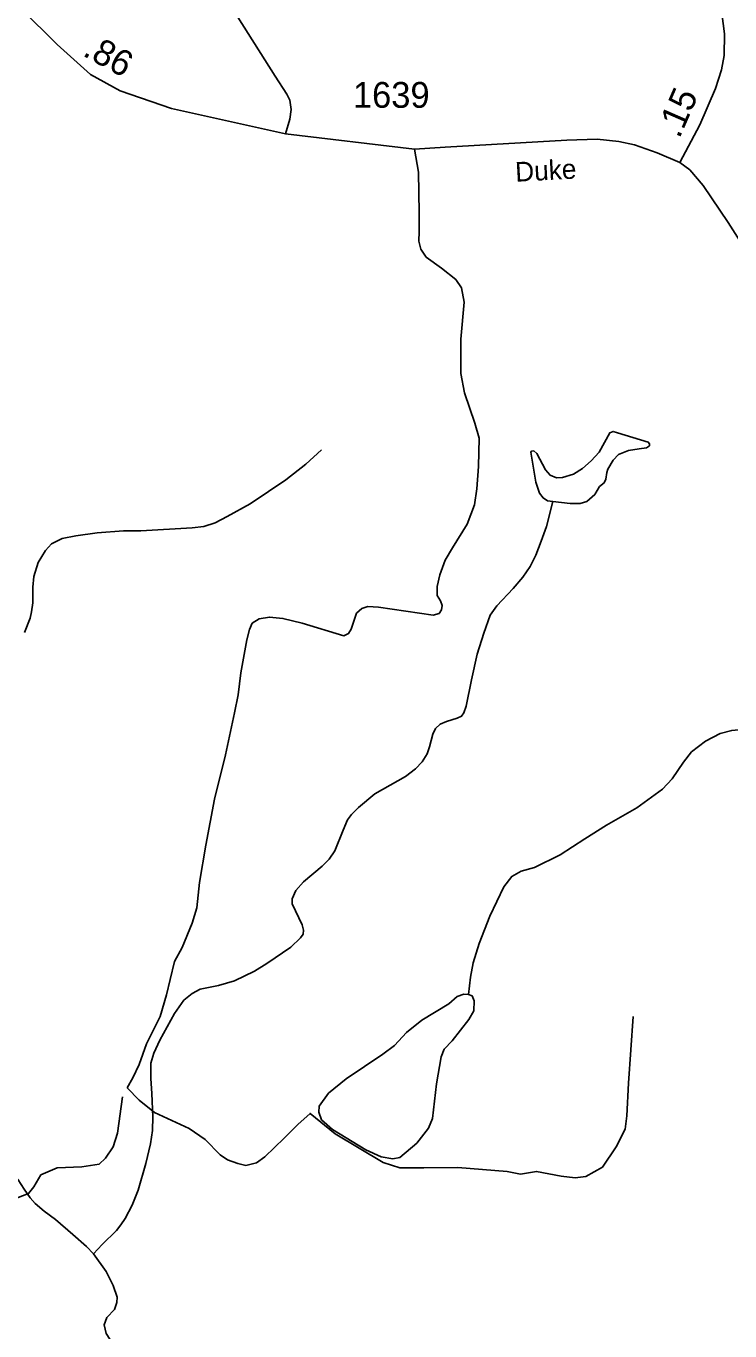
# Model space of a CAD drawing. Extents: x 2126262 to 2293712, y 749403 to 919119.
# Drawn here: x 2253773 to 2257183, y 829367 to 835686 of the extents above; entities that cross this region are included whole.
import ezdxf

# ---------------------------------------------------------------- set-up
doc = ezdxf.new("R2010")
doc.units = 0
for name, color, linetype in [('Exist Hydrographic Creek Single Shore', 7, 'Continuous'), ('Exist Hydrographic Misc Water Feature', 7, 'Continuous'), ('Exist Hydrographic Pond Under 1500 Sq Ft', 7, 'Continuous'), ('Exist Road Non-System Type 51', 7, 'Continuous'), ('Exist Road Secondary Mileage Hundredths English Label', 7, 'Continuous'), ('Exist Road Secondary Type 51 Attributed', 7, 'Continuous'), ('Exist Road Secondary Type 51 Label', 7, 'Continuous'), ('Exist Road Secondary Type 51 Number Label', 7, 'Continuous')]:
    doc.layers.add(name, color=color, linetype=linetype)

msp = doc.modelspace()

# ---------------------------------------------------------------- linework, layer by layer
at = {"layer": 'Exist Hydrographic Creek Single Shore'}
for points in [[(2254099.6, 829740.6), (2254066.2, 829775.8), (2253998.8, 829833.4), (2253915.3, 829906.2), (2253859.9, 829946.4), (2253817, 829983.9), (2253793.1, 830011), (2253763.8, 830053.4), (2253734.5, 830097.9), (2253694.3, 830146.8)], [(2254583, 828571.3), (2254533.4, 828611.6), (2254453.1, 828697.4), (2254389, 828768.5), (2254293.5, 828854.4), (2254266.4, 828889.1), (2254250.1, 828934.7), (2254246.8, 829004.3), (2254271.1, 829076.5), (2254283.1, 829119.9), (2254287.4, 829179.7), (2254277.6, 829209), (2254245.1, 829268.8), (2254178.9, 829326.3), (2254161.5, 829354.6), (2254150.6, 829395.9), (2254164.7, 829431.7), (2254200.6, 829470.8), (2254212.5, 829504.5), (2254214.7, 829529.9), (2254194.1, 829587.5), (2254160.4, 829654.8), (2254099.6, 829740.6)]]:
    msp.add_lwpolyline(points, dxfattribs=at)
at = {"layer": 'Exist Hydrographic Misc Water Feature'}
for points in [[(2253765.4, 832749.9), (2253792.1, 832818.7), (2253799.7, 832849.1), (2253805.1, 832893.6), (2253805.1, 832969.7), (2253810.6, 833020.7), (2253832.3, 833088.1), (2253867, 833146.7), (2253896.3, 833179.3), (2253947.4, 833205.4), (2254013.6, 833217.3), (2254117.8, 833232.5), (2254245.2, 833241.9), (2254328.8, 833241.9), (2254577.5, 833256), (2254633.9, 833262.5), (2254689.3, 833281), (2254747.9, 833311.4), (2254858.6, 833373.3), (2254948.2, 833431.5), (2255030.7, 833488), (2255128.4, 833565.1), (2255204.4, 833633.6)], [(2254099.6, 829740.6), (2254141.9, 829786), (2254211.4, 829852.3), (2254232.1, 829880.5), (2254253.8, 829912), (2254287.4, 829976.1), (2254316.7, 830048.6), (2254353.6, 830176.8), (2254376.4, 830272.4), (2254386.2, 830338), (2254387.3, 830403.1), (2254381.9, 830517.2), (2254377.1, 830588.8), (2254378.2, 830663.7), (2254391.2, 830711.5), (2254421.6, 830775.6), (2254492.2, 830904.1), (2254537.8, 830969.3), (2254577.9, 831000.8), (2254615.9, 831021.4), (2254705, 831039.9), (2254783.1, 831062.7), (2254879.7, 831108.3), (2254939, 831145.9), (2255056.3, 831225.2), (2255101.9, 831269.8), (2255114.9, 831288.2), (2255117.1, 831307.8), (2255110.5, 831333.8), (2255061.7, 831434.9), (2255062.8, 831459.8), (2255080.1, 831500), (2255117.1, 831541.3), (2255208.2, 831617.7), (2255240.8, 831651.4), (2255269, 831692.6), (2255309.2, 831791.5), (2255329.8, 831842.5), (2255349.4, 831867.5), (2255383, 831902.3), (2255462.3, 831967.5), (2255611.6, 832051.5), (2255659.3, 832088.5), (2255691.9, 832123.2), (2255716.9, 832162.3), (2255727.7, 832194.9), (2255742.9, 832256.8), (2255755.9, 832284), (2255778.7, 832304.6), (2255809.1, 832318.8), (2255861.3, 832335), (2255883, 832344.8), (2255893.8, 832360), (2255904.7, 832392.6), (2255931.4, 832520), (2255958.5, 832643.9), (2255991.1, 832746), (2256021.5, 832833.9), (2256053, 832878.4), (2256132.2, 832963.1), (2256180, 833017.4), (2256215.8, 833068.5), (2256243, 833123.3), (2256267.9, 833191.8), (2256294, 833262.4), (2256325.5, 833384)], [(2255916.2, 830995.9), (2255926.4, 831079.3), (2255939.4, 831148.9), (2255967.6, 831242.3), (2256019.8, 831374.8), (2256087.1, 831518.2), (2256126.1, 831568.2), (2256171.7, 831594.2), (2256236.9, 831611.6), (2256360.6, 831672.4), (2256480.1, 831750.7), (2256584.3, 831816.9), (2256731.9, 831899.5), (2256855.7, 831990.7), (2256903.5, 832040.7), (2256957.7, 832121.1), (2256996.8, 832171), (2257064.1, 832223.2), (2257135.8, 832260.1), (2257192.2, 832275.3), (2257257.4, 832281.8)]]:
    msp.add_lwpolyline(points, dxfattribs=at)
at = {"layer": 'Exist Hydrographic Pond Under 1500 Sq Ft'}
for points in [[(2256325.5, 833384), (2256300, 833386.8), (2256278.2, 833400.9), (2256259.8, 833423.7), (2256243.5, 833476.9), (2256218.5, 833622.5), (2256221.8, 833627.9), (2256232.6, 833629), (2256247.8, 833616), (2256290.2, 833536.7), (2256311.9, 833511.7), (2256343.4, 833498.6), (2256371.6, 833499.7), (2256425.9, 833516), (2256469.3, 833543.2), (2256510.6, 833580.1), (2256549.7, 833622.5), (2256600.7, 833717), (2256618, 833723.5), (2256637.6, 833717), (2256787.4, 833671.4), (2256792.8, 833663.8), (2256792.8, 833654), (2256778.7, 833644.2), (2256744, 833638.8), (2256691.9, 833630.1), (2256643, 833611.6), (2256617, 833583.4), (2256590.9, 833541), (2256586.6, 833523.6), (2256582.2, 833492.1), (2256573.5, 833474.7), (2256550.7, 833456.3), (2256529, 833418.3), (2256489.9, 833384.6), (2256457.4, 833373.7), (2256409.6, 833373.7)], [(2255916.2, 830995.9), (2255933.6, 830989.4), (2255944.4, 830965.5), (2255942.2, 830917.7), (2255918.4, 830874.3), (2255838, 830772.2), (2255798.9, 830730.9), (2255783.7, 830693.9), (2255762, 830563.6), (2255742.5, 830396.3), (2255722.9, 830348.5), (2255666.5, 830276.8), (2255584, 830207.3), (2255549.2, 830200.8), (2255492.8, 830209.5), (2255419, 830244.2), (2255258.3, 830342), (2255204, 830389.8), (2255191, 830426.7), (2255193.2, 830455), (2255238.8, 830518), (2255323.4, 830587.5), (2255501.5, 830707), (2255557.9, 830748.3), (2255616.6, 830811.3), (2255690.4, 830872.1), (2255820.6, 830950.3), (2255861.9, 830987.2), (2255894.5, 830998.1)]]:
    msp.add_lwpolyline(points, close=True, dxfattribs=at)
at = {"layer": 'Exist Road Non-System Type 51'}
for points in [[(2255030.2, 835163.8), (2255051.1, 835235.2), (2255057, 835282.8), (2255051.1, 835327.4), (2255036.2, 835357.1), (2254979.7, 835443.4), (2254798.2, 835728.9)], [(2255654.1, 835090.2), (2255674.9, 834978.7), (2255677.1, 834781.6), (2255677.1, 834690.9), (2255675.7, 834644.8), (2255686.1, 834606.1), (2255711.3, 834567.5), (2255785, 834513.2), (2255854.9, 834459.7), (2255883.1, 834418), (2255895, 834349.6), (2255879.4, 834170.4), (2255880.1, 834003.1), (2255896.5, 833909.4), (2255947.1, 833763.7), (2255967.9, 833690.8), (2255964.2, 833553.2), (2255956.7, 833444.7), (2255944.8, 833367.4), (2255909.9, 833274.4), (2255838.5, 833159.9), (2255803.5, 833099.7), (2255778.3, 833028.3), (2255764.9, 832971.8), (2255764.9, 832928.7), (2255781.2, 832903.4), (2255788.7, 832879.6), (2255785.7, 832858.8), (2255773.8, 832840.9), (2255745.5, 832833.5), (2255480.8, 832872.1), (2255428.8, 832875.1), (2255399, 832866.2), (2255373.8, 832842.4), (2255348.5, 832765.1), (2255335.1, 832744.3), (2255312.8, 832732.4), (2255109.8, 832794.1), (2255017.6, 832817.9), (2254952.2, 832823.8), (2254901.6, 832814.9), (2254868.9, 832794.1), (2254855.5, 832764.3), (2254842.1, 832713.8), (2254813.1, 832553.9), (2254801.2, 832446.8), (2254783.4, 832360.6), (2254739.5, 832157.6), (2254685.2, 831942.7), (2254644.3, 831718.9), (2254612.4, 831538.2), (2254599.7, 831415.5), (2254577.4, 831341.1), (2254529.8, 831223.7), (2254491.9, 831156), (2254471.1, 831068.3), (2254453.2, 830993.9), (2254422.7, 830889.1), (2254355.8, 830756.7), (2254320.9, 830656.3), (2254289.6, 830592.4), (2254262.9, 830543.3)], [(2254262.9, 830543.3), (2254321.6, 830484.6), (2254394.5, 830425.1), (2254562.8, 830347.8), (2254641, 830293.4), (2254712.8, 830220), (2254749.1, 830194.9), (2254799.3, 830178.1), (2254837, 830168.4), (2254888.6, 830180.9), (2254929.1, 830210.3), (2255022.6, 830301), (2255089.5, 830366.7), (2255148.8, 830420.4), (2255270.2, 830321.3), (2255503.2, 830183), (2255584.1, 830156.5), (2255700.6, 830155.8), (2255865.3, 830158.6), (2256103.8, 830139), (2256168, 830126.5), (2256246.2, 830139), (2256366.1, 830116.7), (2256433.1, 830108.3), (2256484.7, 830115.3), (2256565.7, 830160), (2256632.6, 830257.7), (2256675.2, 830343.6), (2256683.6, 830407.9), (2256691.9, 830567), (2256713.6, 830888.9)], [(2254240.5, 830500), (2254215.4, 830324.1), (2254194.5, 830258.4), (2254158.2, 830204), (2254127.5, 830174.7), (2254042.4, 830160.7), (2253923.8, 830156.5), (2253844.8, 830122.4), (2253809.9, 830065.1), (2253784.8, 830031.6), (2253726.2, 830009.2), (2253688.6, 829963.2), (2253645.3, 829926.9), (2253582.5, 829801.2), (2253530.2, 829702.7), (2253493.9, 829662.2)]]:
    msp.add_lwpolyline(points, dxfattribs=at)
at = {"layer": 'Exist Road Secondary Type 51 Attributed'}
for points in [[(2256939.7, 835025.2), (2256831, 835072), (2256721.4, 835110.6), (2256645.2, 835126.8), (2256540.1, 835138.5), (2256393.2, 835133.5), (2255803.8, 835100.7), (2255654.1, 835090.2), (2255030.2, 835163.8), (2254478.3, 835286.4), (2254228.6, 835373), (2254084.9, 835451.2), (2253923.7, 835597.1), (2253749.3, 835770.3), (2253544.2, 835983.9), (2253383.1, 836128.4), (2253282.6, 836230.4), (2253044.7, 836443.3), (2252935.5, 836576.1)], [(2257143.3, 835748.8), (2257156.5, 835649.3), (2257155, 835544.2), (2257142.8, 835475.1), (2257113.9, 835384.2), (2257036.7, 835207.5), (2256939.7, 835025.2)], [(2257347.4, 834464.2), (2257175.3, 834734.8), (2257052.9, 834914), (2256989.5, 834989.7), (2256939.7, 835025.2)]]:
    msp.add_lwpolyline(points, dxfattribs=at)

# ---------------------------------------------------------------- texts
at = {"layer": 'Exist Road Secondary Mileage Hundredths English Label'}
for s, rotation, p in [('.86', 331.44703, (2254042, 835545.7)), ('.15', 66.40518, (2256938, 835137.8))]:
    msp.add_text(s, height=125, rotation=rotation, dxfattribs=at).set_placement(p)
at = {"layer": 'Exist Road Secondary Type 51 Label'}
msp.add_text('Duke', height=95, rotation=3.11059, dxfattribs=at).set_placement((2256145.2, 834932.2))
at = {"layer": 'Exist Road Secondary Type 51 Number Label'}
msp.add_text('1639', height=125, dxfattribs=at).set_placement((2255356.3, 835290.6))

doc.saveas('drawing.dxf')
